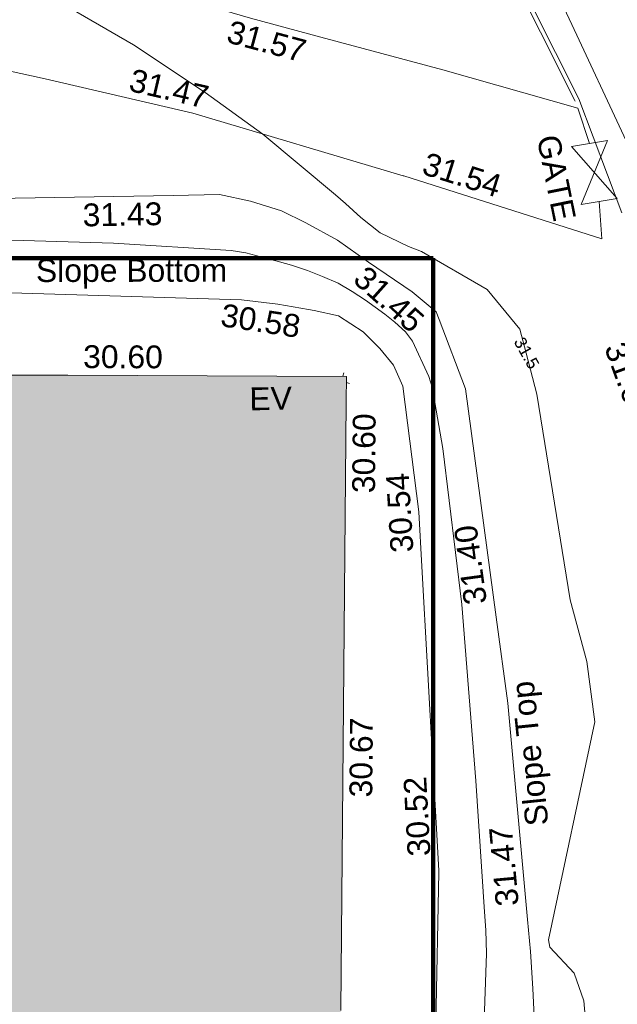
# Model space of a CAD drawing. Header units: millimetres. Extents: x -290717 to 520720, y -88450 to 287762.
# Tile 283 of 381: x 120288 to 130114, y 127341 to 143517. Entities that reach past the tile are written whole.
import ezdxf

# ---------------------------------------------------------------- set-up
doc = ezdxf.new("R2010")
doc.units = ezdxf.units.MM
doc.linetypes.add('IMPORT-UG_ELEC_STREET LIGHTING_QLB2 _2_', pattern=[2700, 1500, -300.0000000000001, 0, -250, 150, -300.0000000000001, 0, -200])
for name, color, linetype, lineweight, true_color in [('00_TOPO_EAVE', 7, 'Continuous', 9, 0x666666), ('00_UAV_BUILDING_OUTLINE', 5, 'Continuous', 9, 0x0000ff), ('00_UAV_EAVE', 7, 'Continuous', 9, 0x666666), ('00_UAV_FENCE', 7, 'Continuous', 9, 0x264c2f), ('00_UAV_FOOTPATH', 7, 'Continuous', 9, 0xa50000), ('00_UAV_GATE', 7, 'Continuous', 9, 0xa50000), ('00_UAV_KERB_BOTTOM', 1, 'Continuous', 9, 0xff0000), ('00_UAV_KERB_TOP', 7, 'Continuous', 9, 0xa500a5), ('00_UAV_SLOPE_BOTTOM', 30, 'Continuous', 9, 0xff7f00), ('00_UAV_SLOPE_TOP', 40, 'Continuous', 9, 0xffbf00), ('01_DTM_CONTOUR_MNR', 7, 'Continuous', 9, 0xa5a552), ('01_DTM_CONTOUR_MNR_LABELS', 7, 'Continuous', 9, 0xa5a552), ('12333-PUM-2D-U-0001-C01 - Rev2_REVIT IMPORT_dwg', 7, 'Continuous', 9, 0x767676), ('A_RHA_Line', 7, 'Continuous', 9, 0x00a600)]:
    doc.layers.add(name, color=color, linetype=linetype, lineweight=lineweight, true_color=true_color)
doc.layers.add('00_UAV_DRIVE_WAY', color=7, linetype='Continuous', lineweight=9)
doc.layers.add('A_RHA_Detail', color=7, linetype='Continuous', lineweight=9)
doc.styles.add('Swis721 Lt BT_1', font='swissl.ttf', dxfattribs={"height": 200})
doc.styles.add('Swis721 Lt BT_2', font='swissl.ttf', dxfattribs={"height": 375})

# ---------------------------------------------------------------- blocks, each defined once
blk = doc.blocks.new('12333-PUM-2D-U-0001-C01 - Rev2_REVIT IMPORT_dwg_MSL_Eaves_SYM_1-V80-Site Location Plan Existing')
at = {"layer": '00_TOPO_EAVE', "color": 254, "true_color": 0xcccccc}
for p, q in [((67.52348886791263, 207.4081794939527), (116.0873754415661, 356.5791934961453)), ((356.5791934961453, -116.0873754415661), (222.4445821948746, -72.41871707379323))]:
    blk.add_line(p, q, dxfattribs=at)
blk = doc.blocks.new('12333-PUM-2D-U-0001-C01 - Rev2_REVIT IMPORT_dwg__U79-2077609-Site Location Plan Existing')
at = {"layer": '00_UAV_GATE', "color": 9, "true_color": 0xe1aaaa, "flags": 128}
blk.add_lwpolyline([(296.8274486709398, 43.51397149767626), (-296.8274486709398, -43.51397149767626), (156.827448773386, 998.5139715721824), (-436.8274485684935, 911.4860285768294)], close=True, dxfattribs=at)
blk = doc.blocks.new('12333-PUM-2D-U-0001-C01 - Rev2_REVIT IMPORT_dwg_MGS62954_T2_Galway_ITM_3d_Rev1-2077680-Site Location Plan Existing')
at = {"layer": '00_UAV_DRIVE_WAY', "color": 254, "true_color": 0xcccccc, "flags": 128}
blk.add_lwpolyline([(534035414.2065001, 725663814.1724999), (534035730.0830001, 725668736.2245001), (534035734.4595889, 725668802.9882361), (534036061.4936625, 725673791.8088328), (534036099.0830001, 725674365.2245002), (534039199.0830001, 725676585.2245002), (534039131.5912124, 725677192.9863712), (534038797.0830001, 725680205.2245002), (534038406.460683, 725682134.8046212), (534038133.0830001, 725683485.2245001), (534037179.3580949, 725686979.5234367), (534036598.0830002, 725689109.2245), (534035747.485257, 725691768.8923703), (534035226.0830001, 725693399.2245002), (534033888.706745, 725696403.2263075), (534033126.0830001, 725698116.2245002), (534030164.8133083, 725699114.0069333), (534029618.0830001, 725699298.2245001), (534027235.6925206, 725703024.6364089), (534026812.0830001, 725703687.2245002), (534024506.2654799, 725707213.2175728), (534024150.7455, 725707756.8690001), (534025139.7455, 725710884.8690001), (534024946.7455, 725711354.869)], dxfattribs=at)
at = {"layer": '00_UAV_FENCE', "color": 254, "true_color": 0xcccccc, "flags": 128}
for points in [[(534034066.1140001, 725694619.8935002), (534033886.1140001, 725695206.8935), (534031676.1140001, 725695871.8935001), (534029678.9874103, 725696445.8533489), (534028527.1140001, 725696776.8935001), (534025454.114, 725697735.8935001), (534024888.6838627, 725697873.4146086), (534021622.1140001, 725698667.8935), (534020017.697511, 725698998.7121568), (534017165.114, 725699586.8935), (534015108.6750864, 725699944.9454408), (534013897.1140001, 725700155.8935), (534010189.6501126, 725700840.3920677), (534009981.114, 725700878.8935), (534006130.114, 725701596.8935001), (534005277.1623988, 725701771.0533725), (534002124.9680001, 725702414.684)], [(534001747.6994078, 725700663.1850859), (534004939.9680001, 725699963.684), (534006638.98102, 725699629.368639), (534009955.9680001, 725698976.6840001), (534011549.7333789, 725698692.0586627), (534014625.9680001, 725698142.6839999), (534016460.8581471, 725697756.6061381), (534018926.1140001, 725697237.8935001), (534021354.0248355, 725696729.2423983), (534021494.1140002, 725696699.8935), (534025137.1140001, 725695838.8935), (534026216.6591423, 725695567.1073939), (534027552.114, 725695230.8935001), (534030991.114, 725694145.8935), (534031006.4631564, 725694140.7330486), (534034242.114, 725693052.8935001), (534034206.114, 725693664.8935)]]:
    blk.add_lwpolyline(points, dxfattribs=at)
at = {"layer": '00_UAV_FOOTPATH', "color": 254, "true_color": 0xcccccc}
blk.add_line((534034577.0830003, 725693475.224508), (534033904.0830001, 725695359.2245002), dxfattribs=at)
at = {"layer": '00_UAV_KERB_BOTTOM', "color": 254, "true_color": 0xcccccc, "flags": 128}
blk.add_lwpolyline([(534033904.0830001, 725695359.2245002), (534032796.083, 725697657.2245001), (534030494.2499095, 725698492.6205847), (534030457.7455, 725698505.8690001), (534028799.7455, 725699128.8690002), (534027357.7454999, 725701853.8690002), (534027300.8249316, 725701943.8540078), (534025892.7455, 725704169.8690001), (534024615.2630165, 725706158.7221813), (534024608.7455, 725706168.8690001), (534023643.7454999, 725707591.869), (534024128.7455, 725709012.8690001), (534024710.9951012, 725710679.8965874), (534024946.7455, 725711354.869)], dxfattribs=at)
at = {"layer": '00_UAV_KERB_TOP', "color": 254, "true_color": 0xcccccc, "flags": 128}
blk.add_lwpolyline([(534033843.6109444, 725695320.4245327), (534033839.414006, 725695332.1734654), (534032745.408882, 725697601.1479915), (534030433.4933782, 725698440.2032504), (534030425.0520394, 725698443.3751166), (534028750.2849553, 725699072.6754143), (534027297.1403413, 725701818.7357979), (534027241.7671448, 725701906.2745851), (534025833.7173098, 725704132.2427884), (534024556.2059469, 725706121.1409303), (534024550.3205914, 725706130.3035669), (534023566.2274109, 725707581.4585886), (534024062.5783387, 725709035.715637), (534024622.4226803, 725710638.5951576), (534024872.7628489, 725711355.3392593)], dxfattribs=at)
at = {"layer": '00_UAV_SLOPE_BOTTOM', "color": 254, "true_color": 0xcccccc, "flags": 128}
blk.add_lwpolyline([(534029539.7980002, 725673348.1600001), (534029884.798, 725673540.1600002), (534030493.798, 725674053.1600002), (534030884.798, 725674714.1600002), (534031007.7980002, 725675142.1600001), (534031113.7980001, 725676068.1600001), (534031169.7980001, 725677001.1600002), (534031196.5372235, 725677726.4295961), (534031379.798, 725682697.1600003), (534031378.8274113, 725682722.4936513), (534031187.4078652, 725687718.7967817), (534031152.7980001, 725688622.1600001), (534030929.798, 725690689.1600001), (534030780.7980001, 725691037.1600001), (534030557.7980001, 725691312.1600003), (534030292.7980001, 725691594.1600002), (534029889.798, 725691864.1600002), (534029489.2406164, 725691956.7223403), (534029400.7980001, 725691977.1600002), (534028898.7980001, 725692072.1600003), (534028298.798, 725692150.1600002), (534024510.4784374, 725692333.592356)], dxfattribs=at)
at = {"layer": '00_UAV_SLOPE_TOP', "color": 254, "true_color": 0xcccccc, "flags": 128}
blk.add_lwpolyline([(534032917.7980001, 725679945.1600002), (534032889.798, 725680758.1600002), (534032861.7980001, 725681364.1600002), (534032823.6186489, 725681889.4153154), (534032564.7980001, 725685450.1600001), (534032398.0738111, 725686869.5093468), (534031956.798, 725690626.1600003), (534031543.2323058, 725691770.6581063), (534031496.7980001, 725691899.1600001), (534031105.7980002, 725692235.1600001), (534030399.798, 725692736.1600002), (534029895.7980001, 725693104.1600003), (534029379.798, 725693400.1600002), (534028983.7980001, 725693605.1600001), (534028478.798, 725693768.1600002), (534027966.7980001, 725693887.1600001), (534027206.8137404, 725693887.3493807), (534023953.7980002, 725693888.1600002)], dxfattribs=at)
at = {"layer": '01_DTM_CONTOUR_MNR', "color": 254, "true_color": 0xcccccc, "flags": 128}
for points in [[(534031985.5316988, 725678374.7534347), (534032139.8824271, 725681343.0670948), (534032136.9083803, 725681727.5481737), (534032118.7372913, 725682031.1432635), (534032017.1983948, 725684184.9962589), (534031832.9546013, 725687084.5630596), (534031566.3994594, 725689653.2875476), (534031408.8384348, 725690662.1064993), (534031355.927027, 725690839.8897619), (534031100.0914331, 725691422.3314342), (534030986.1113238, 725691577.4528522), (534030813.9397987, 725691739.3891141), (534030651.3660672, 725691876.4487121), (534030339.8443404, 725692111.0999218), (534030121.8809372, 725692260.1082838), (534029894.3317437, 725692397.1362147), (534029637.4819721, 725692511.9596177), (534029391.0530136, 725692615.236043), (534029129.9389873, 725692707.1226106), (534028936.2756074, 725692768.3054421), (534028628.4395084, 725692855.1789446), (534028385.6905831, 725692921.2152468), (534028145.1640462, 725692966.4077563), (534026211.0476038, 725693117.6554635), (534024163.8134263, 725693213.6514066)], [(534033773.0850825, 725679854.3269066), (534033726.3436558, 725680540.8095623), (534033574.2451833, 725680994.9105221), (534033184.8175726, 725681432.1816828), (534033161.9276544, 725681550.8961946), (534033988.7478467, 725685118.0686824), (534033875.0328466, 725686110.9056833), (534033616.1085652, 725687131.4360049), (534033126.8490873, 725690521.0086019), (534032962.819423, 725691194.7239447), (534032866.1463814, 725691591.7869486), (534032344.1423821, 725692254.2933356), (534031274.6001893, 725692894.4109298), (534031063.5043857, 725692980.055196), (534030597.165517, 725693211.1921674), (534030285.1352932, 725693471.0018879), (534030035.9354121, 725693705.5599747), (534029873.2125651, 725693849.9675548), (534028700.0000001, 725694870.0000001), (534027763.897293, 725695568.306943), (534026595.5654532, 725696370.7765298), (534025349.2970878, 725697122.7886028)]]:
    blk.add_lwpolyline(points, dxfattribs=at)
blk.add_blockref('12333-PUM-2D-U-0001-C01 - Rev2_REVIT IMPORT_dwg__U79-2077609-Site Location Plan Existing', (534034206.114, 725693664.8935))
at = {"xscale": 0.375, "yscale": 0.375, "zscale": 0.375}
blk.add_blockref('12333-PUM-2D-U-0001-C01 - Rev2_REVIT IMPORT_dwg_MSL_Eaves_SYM_1-V80-Site Location Plan Existing', (534029918.9441994, 725690789.4053338), dxfattribs=at)
at = {"layer": '00_UAV_BUILDING_OUTLINE', "color": 251, "true_color": 0x666666, "char_height": 375, "width": 1495.902363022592, "attachment_point": 1, "line_spacing_factor": 1.005061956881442, "style": 'Swis721 Lt BT_2'}
for s, insert, rotation in [('30.60', (534025684.7734826, 725691452.8194046), 358.7855933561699), ('30.60', (534030063.5934046, 725688947.292233), 88.47843470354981), ('30.67', (534029930.8657612, 725683950.4997643), 88.4784347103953)]:
    blk.add_mtext(s, dxfattribs=dict(at, insert=insert, rotation=rotation))
at = {"layer": '00_UAV_EAVE', "insert": (534028401.4908144, 725690710.0401032), "char_height": 375, "width": 736.078940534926, "attachment_point": 1, "line_spacing_factor": 1.005061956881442, "style": 'Swis721 Lt BT_2'}
blk.add_mtext('EV', dxfattribs=at)
at = {"layer": '00_UAV_FENCE', "color": 251, "true_color": 0x666666, "char_height": 375, "width": 1495.902363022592, "attachment_point": 1, "line_spacing_factor": 1.005061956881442, "style": 'Swis721 Lt BT_2'}
for s, insert, rotation in [('31.57', (534028209.9558594, 725696754.7399992), 343.9657288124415), ('31.47', (534026580.0001407, 725695986.315795), 345.8688960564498), ('31.54', (534031401.2468006, 725694530.4742947), 341.41713689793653)]:
    blk.add_mtext(s, dxfattribs=dict(at, insert=insert, rotation=rotation))
at = {"layer": '00_UAV_GATE', "color": 251, "true_color": 0x666666, "insert": (534033567.610486, 725694801.1158172), "char_height": 375, "width": 1567.13580888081, "attachment_point": 1, "rotation": 280.4721208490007, "line_spacing_factor": 1.005061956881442, "style": 'Swis721 Lt BT_2'}
blk.add_mtext('GATE', dxfattribs=at)
at = {"layer": '00_UAV_KERB_TOP', "color": 251, "true_color": 0x666666, "insert": (534034601.3357222, 725691387.8952262), "char_height": 375, "width": 1495.902363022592, "attachment_point": 1, "rotation": 288.92788507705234, "line_spacing_factor": 1.005061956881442, "style": 'Swis721 Lt BT_2'}
blk.add_mtext('31.68', dxfattribs=at)
at = {"layer": '00_UAV_SLOPE_BOTTOM', "color": 251, "true_color": 0x666666, "char_height": 375, "attachment_point": 1, "line_spacing_factor": 1.005061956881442, "style": 'Swis721 Lt BT_2'}
for s, insert, width, rotation in [('Slope Bottom', (534024932.4900997, 725692879.6037095), 3685.143599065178, 359.0991565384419), ('30.58', (534027995.8688444, 725692099.0500022), 1495.902363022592, 350.39305336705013), ('30.54', (534030681.4502928, 725687946.303484), 1495.902363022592, 92.57405263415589), ('30.52', (534030874.3898221, 725682953.3509303), 1495.902363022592, 92.19405636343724)]:
    blk.add_mtext(s, dxfattribs=dict(at, insert=insert, width=width, rotation=rotation))
at = {"layer": '00_UAV_SLOPE_TOP', "color": 251, "true_color": 0x666666, "char_height": 375, "attachment_point": 1, "line_spacing_factor": 1.005061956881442, "style": 'Swis721 Lt BT_2'}
for s, insert, width, rotation in [('31.43', (534025713.4057961, 725693778.8268911), 1495.902363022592, 359.9857224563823), ('31.45', (534030372.208412, 725692703.7966064), 1495.902363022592, 317.27964476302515), ('31.40', (534031877.0600768, 725687060.027203), 1495.902363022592, 96.69956045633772), ('Slope Top', (534032822.5144031, 725683412.8080721), 2763.857699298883, 94.88595738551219), ('31.47', (534032311.5681452, 725682102.8553445), 1495.902363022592, 94.15735976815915)]:
    blk.add_mtext(s, dxfattribs=dict(at, insert=insert, width=width, rotation=rotation))
at = {"layer": '01_DTM_CONTOUR_MNR_LABELS', "color": 251, "true_color": 0x666666, "insert": (534033061.6321806, 725691244.5498679), "char_height": 200, "width": 620.5117196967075, "attachment_point": 2, "rotation": 298.2357554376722, "line_spacing_factor": 1.005061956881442, "style": 'Swis721 Lt BT_1'}
blk.add_mtext('31.5', dxfattribs=at)
blk = doc.blocks.new('12333-PUM-2D-U-0001-C01 - Rev2_REVIT IMPORT_dwg-1620468-Site Location Plan Existing')
blk.add_blockref('12333-PUM-2D-U-0001-C01 - Rev2_REVIT IMPORT_dwg_MGS62954_T2_Galway_ITM_3d_Rev1-2077680-Site Location Plan Existing', (-533641079.6498471, -725615854.3561786))

msp = doc.modelspace()

# ---------------------------------------------------------------- hatches: boundary and pattern name
at = {"layer": 'A_RHA_Detail', "true_color": 0xc0c0c0}
h = msp.add_hatch(color=9, dxfattribs=at)
h.paths.add_polyline_path([(-80880.60083898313, -68502.79057078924), (-80400.86592458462, -68483.4150911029), (-80400.86592458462, -62984.64684182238), (-24474.85765180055, -63009.32043784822), (-24456.14471274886, -50840.30023854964), (-36622.55041054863, -50831.65104346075), (-36622.5504104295, -44228.57792609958), (-50959.05265825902, -44213.68205212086), (-50959.05265825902, -42573.78171509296), (-54563.93258049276, -42571.21897729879), (-54565.69773355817, -45054.17447471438), (-92408.82109324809, -45027.27149617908), (-92411.78875845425, -49201.74309219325), (-100061.9988811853, -49201.74309219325), (-100052.221444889, -64852.82557835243), (-86120.90825231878, -64852.82557835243), (-86092.16626519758, -62957.90041523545), (-84861.10047611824, -62957.90041520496), (-84854.79054275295, -68240.10973718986), (-80870.60226895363, -68240.10973718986)])
h.paths.add_polyline_path([(-137238.9269955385, -68461.93840922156), (-132719.7426408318, -68433.06336920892), (-132847.0731201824, -62850.0428228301), (-130454.6837966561, -62916.63108081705), (-130498.2830220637, -61355.8539363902), (-117581.136331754, -61423.42893434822), (-117492.3908565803, -49183.91309186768), (-125136.5200282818, -49178.47881939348), (-125133.5727033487, -45032.61887132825), (-163007.1824077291, -45005.69421944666), (-163007.1824077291, -44090.29634113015), (-163123.8521375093, -44090.21339942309), (-163122.6389897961, -42383.751842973), (-166563.8543420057, -42383.75184295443), (-166565.0349082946, -44044.3982420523), (-193158.4656786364, -44025.49275802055), (-193195.152889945, -62863.6565097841), (-137269.7106414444, -62916.63108078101), (-137254.3708868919, -65679.90523788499)])
h.paths.add_polyline_path([(120310.9497607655, -32334.2823016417), (120312.4652266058, -31610.73011961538), (133451.2244789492, -31638.24899384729), (133469.2230092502, -19717.98315777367), (121295.7536929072, -19692.48606427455), (121319.8434528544, -8190.941560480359), (112277.0825929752, -8172.001674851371), (112263.1769726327, -14811.12345451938), (78285.85310969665, -14739.95861435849), (78292.82277619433, -8167.077575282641), (76545.55099677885, -8163.40371230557), (69355.76844230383, -8152.931592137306), (69353.66597202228, -9156.746357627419), (68372.60878942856, -9154.691552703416), (68372.60878942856, -13705.52853212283), (69333.72334743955, -13707.54156767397), (69325.07112544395, -16249.53369225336), (66623.4489111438, -16249.53369225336), (66619.79243932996, -17995.29925522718), (65989.07757491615, -17995.29925522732), (65985.44262769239, -19730.78799479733), (57152.23993372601, -19712.28702423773), (57127.42535098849, -31559.89461998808), (70277.87165423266, -31587.43801817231), (70277.87165428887, -32271.74147154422), (78263.96947906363, -32285.12944888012), (78266.62669288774, -31019.79372153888), (112335.8856506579, -31091.15111856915), (112335.8856506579, -32317.57330550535), (119781.4233959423, -32333.17321910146)])
h.paths.add_polyline_path([(7503.71740934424, -1791.43926322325), (15482.43097389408, -674.0213230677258), (15484.0826184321, 148.1327206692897), (56188.28042539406, 205.5276654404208), (56155.8432600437, 14338.31663138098), (18016.62665932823, 14236.4814953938), (17967.9025208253, 34313.18372075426), (21727.10644861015, 34324.06926249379), (21708.9097307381, 40608.10218319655), (18009.66447156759, 40608.10218325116), (17995.54603703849, 45483.75063445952), (9770.084212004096, 45420.63294734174), (3966.216019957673, 45443.14492469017), (3984.771235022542, 14176.56786831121), (1023.062455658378, 14176.56786840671), (-276.5134647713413, 14190.52623465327), (-231.6790044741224, 5976.811441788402), (-226.4491536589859, 193.7444677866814), (1220.250839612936, 179.5999159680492), (7477.609307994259, 143.2867556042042), (7488.638446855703, -674.0213230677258)])
h.paths.add_polyline_path([(77755.59663317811, 53.47451145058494), (77729.51881611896, 1699.844979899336), (94464.47132486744, 1659.976083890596), (94606.37913471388, 17991.39023626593), (88810.41901146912, 18015.03260816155), (88799.89418497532, 14436.74271609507), (69413.88950349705, 14457.87738898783), (69377.35724448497, 99.62816357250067), (70760.85642036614, 92.0068082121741)])
h.paths.add_polyline_path([(61252.12079698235, 46453.95617369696), (105774.7348988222, 46472.68783510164), (105768.2642197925, 61852.61234310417), (92285.13876306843, 61852.61234310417), (92308.59670397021, 65784.30757142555), (96107.46680002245, 65767.6044524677), (96059.6808111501, 75209.20847378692), (101084.8427276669, 75071.88872768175), (104988.0046543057, 74765.36560410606), (108403.6894220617, 74363.84089439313), (112009.2703903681, 73787.25420864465), (115645.3524814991, 73049.69667210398), (116890.8108050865, 72761.69136255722), (120208.9929832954, 71893.18353872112), (120865.241739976, 71703.68487155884), (124135.6329505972, 70669.67317909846), (127435.6253142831, 69480.50055823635), (127820.4368655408, 69394.93141813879), (128274.3081769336, 69331.69585757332), (128731.879114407, 69306.66104520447), (129189.9401456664, 69320.00258265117), (129645.2782985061, 69371.62688830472), (130094.6997111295, 69461.17185607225), (130535.0520071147, 69588.00939078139), (130963.2464342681, 69751.2498188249), (131376.279516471, 69949.74812593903), (131771.254123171, 70182.11198906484), (132162.5575600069, 70460.54046602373), (132496.0921582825, 70741.69081117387), (132820.8713676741, 71064.98072578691), (133117.4593294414, 71414.31364276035), (133383.77568926, 71787.23923958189), (133616.5473239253, 72178.53728446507), (133817.1647262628, 72590.54524901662), (133982.6025969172, 73017.89547517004), (134111.7005086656, 73457.59040804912), (134203.5529320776, 73906.545904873), (134257.5155882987, 74361.61286220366), (134272.5462649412, 74819.59931534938), (134250.5259874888, 75277.29281749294), (134189.6227572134, 75731.48297750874), (134090.9274700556, 76178.98397761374), (133955.1324028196, 76616.65691996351), (133783.1900598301, 77041.4318434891), (133576.3064937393, 77450.3292564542), (133335.9328436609, 77840.48103831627), (133063.7551572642, 78209.15055536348), (132761.6825665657, 78553.75185442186), (132431.8338935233, 78871.86780505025), (132076.5227904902, 79161.26705200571), (131698.2415079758, 79419.91966864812), (131299.6434187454, 79646.01139199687), (131093.5942456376, 79746.34209763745), (132146.0467355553, 83110.22226149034), (122787.763295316, 86282.54285521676), (121604.3555410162, 82800.35918872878), (117095.9864226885, 83870.84033788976), (116841.9598400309, 83526.35449576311), (116120.5435466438, 91221.9361197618), (110237.7341284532, 91274.27491024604), (110194.3680786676, 90435.39030217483), (104988.0046543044, 90486.49901569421), (104973.2761846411, 94309.82427956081), (103746.1314668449, 94309.82427962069), (103839.9937121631, 122852.1474272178), (96365.09202303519, 122931.9599471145), (96350.3400238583, 123952.416858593), (104555.5505249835, 123902.1925258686), (104607.3234457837, 120248.5396157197), (125502.5015002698, 120134.193340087), (125662.0200253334, 137657.3796883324), (114479.5865733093, 137699.2256881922), (114382.3062641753, 129149.9458158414), (104644.1590035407, 129187.997507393), (104577.9931702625, 126217.3903165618), (101184.4926405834, 126159.1566967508), (101264.6166812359, 135959.2655565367), (89967.23177303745, 135988.8856164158), (89927.63362986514, 125823.6463181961), (93630.53562299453, 125840.7948842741), (93580.6568888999, 122931.9599471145), (88697.38835373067, 122904.7310127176), (88679.38989541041, 95739.0914377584), (86378.25848993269, 95739.0914377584), (86378.18187189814, 96178.10083375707), (83279.5074328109, 96200.92083330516), (83273.62493422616, 95735.74732136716), (70169.67509616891, 95733.22421950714), (70166.2684274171, 96272.07409350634), (66674.99731291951, 96257.14073659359), (66654.74538556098, 95755.71092140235), (65784.77231076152, 95755.71092140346), (65887.65094981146, 117470.6305650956), (53473.34271625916, 117487.9046429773), (53434.44066306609, 98570.4634906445), (40649.41626913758, 98570.46349066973), (40610.16711556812, 94406.01479082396), (38853.82372865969, 94410.36303444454), (38848.65589191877, 89463.65332732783), (40612.46601909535, 89518.45976927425), (40665.38257359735, 86257.73741131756), (38372.19584673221, 86305.7230928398), (38369.79373532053, 76901.0507917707), (50937.95125076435, 76944.40198877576), (50922.88567283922, 74598.78180893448), (56484.90611318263, 74588.85093774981), (56484.9061131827, 75194.85181998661), (92465.40372273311, 75233.02581663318), (92645.92783659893, 71766.64845097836), (89810.5550181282, 69362.83965827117), (85313.16173971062, 69360.94750424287), (85313.16173971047, 66907.40508090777), (75210.14498260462, 66903.15451592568), (75210.14498260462, 63815.70944554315), (70819.40014306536, 63815.70999204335), (70819.21601502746, 64253.35708063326), (69456.8341568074, 64253.35708063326), (69455.71957374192, 66901.99623168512), (61303.3285675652, 66898.56680686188), (61304.56054652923, 63970.32021231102), (70500.41048205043, 63970.32021223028), (70500.40885431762, 61852.59006210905), (61245.64388480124, 61848.69637492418), (61252.12079698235, 46455.07044720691)])
h.paths.add_polyline_path([(-17153.16561239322, 48569.32684293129), (-17153.16561227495, 60770.38083690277), (-29362.88357762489, 60774.7042869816), (-29362.88357762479, 67399.20394583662), (-43507.25361058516, 67405.01911302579), (-43488.53133082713, 69093.07334179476), (-45766.41866234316, 69109.32868391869), (-45794.34620035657, 67405.01911302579), (-47272.11273197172, 67404.21245453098), (-47272.44887636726, 66454.91798912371), (-86004.56386335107, 66468.6329952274), (-86006.66970790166, 60521.58362724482), (-92662.8772251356, 60521.58362724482), (-92666.53762789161, 50184.35611936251), (-79752.016597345, 50179.78302554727), (-79752.016597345, 48591.49323813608), (-17157.71631240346, 48569.32845421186)])
h.paths.add_polyline_path([(-201056.4185879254, 48628.75479108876), (-138377.9751621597, 48634.64535782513), (-138377.9751621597, 50133.28202330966), (-125467.710581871, 50134.49533928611), (-125468.6909603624, 60566.19036866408), (-132186.8595615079, 60565.86652591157), (-132187.4203588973, 66533.01978768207), (-170643.3098734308, 66805.61809689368), (-170643.3098732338, 67738.78475851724), (-200340.0100486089, 67488.93693767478), (-200348.7175167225, 60827.7802510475), (-201057.5650552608, 60827.71357562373), (-201056.6510294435, 51102.0431337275)])
h.paths.add_polyline_path([(-240051.5126725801, 54769.1949116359), (-239444.4902595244, 54811.10754483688), (-239186.5396225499, 54841.92927608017), (-238764.8191578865, 54940.98166103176), (-238382.4735933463, 55122.46891391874), (-237990.3402229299, 55354.87497237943), (-237269.2031026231, 55936.21514997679), (-237030.2712443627, 56228.66101920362), (-236793.0039600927, 56569.31473977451), (-236554.5880579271, 57004.26389721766), (-236432.7219585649, 57267.46508911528), (-236300.0815274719, 57753.26239002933), (-236250.7285154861, 58017.17885687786), (-236235.6490610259, 58516.21786795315), (-236233.2538430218, 58987.85640057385), (-236213.702979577, 59823.48083772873), (-236363.8287856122, 59820.8603820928), (-236634.0279869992, 60698.06075831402), (-236391.9547756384, 61432.1972634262), (-236225.4740089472, 61435.10319604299), (-236201.6036570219, 62637.68779599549), (-232563.5271750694, 62639.28734435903), (-232563.5271750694, 63049.03842407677), (-232732.1945866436, 63049.15302221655), (-232860.1521278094, 63457.9589027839), (-232731.6068089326, 63914.24862701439), (-232560.8209657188, 63914.24862701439), (-232521.9864006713, 70597.99604498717), (-240628.6947850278, 70598.85496274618), (-240629.7923196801, 72350.98321581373), (-246412.6011213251, 72347.36085937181), (-246412.6011213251, 70616.45923939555), (-254449.5805725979, 70618.60952619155), (-254454.637144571, 70754.06491724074), (-254469.7140363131, 73191.6627625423), (-263883.2532625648, 73267.83063692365), (-263902.4181505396, 68260.74348557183), (-263714.8217520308, 68259.82096576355), (-263552.9672900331, 67819.6543439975), (-263719.0883117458, 67392.20684197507), (-263913.629869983, 67392.20684288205), (-263956.7001914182, 58633.76423459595), (-260181.1963171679, 58611.22607638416), (-260192.3146984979, 56354.25111578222), (-257184.684388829, 56339.46086010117), (-257213.4419958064, 57092.93866025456), (-257338.5163846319, 57093.27331227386), (-257471.0109295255, 57531.7457231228), (-257338.5163845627, 58062.22513700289), (-257203.4956297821, 58064.06881293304), (-257173.5751889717, 58598.54056827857), (-256478.2273617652, 58575.27357918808), (-256478.2273617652, 58788.51859477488), (-256013.0091299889, 58911.92701537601), (-255397.0786589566, 58780.99767608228), (-255397.0786664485, 58595.98242230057), (-243809.8853614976, 58585.92793205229), (-243805.3570672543, 58352.04527760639), (-243740.9394682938, 57884.52572396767), (-243619.083060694, 57421.84877501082), (-243424.3877541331, 56943.65915328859), (-243247.1437899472, 56608.24157716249), (-243003.0710577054, 56249.99021479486), (-242732.2093200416, 55932.75703086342), (-242371.7230179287, 55603.12658814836), (-242141.2551255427, 55424.88676771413), (-241804.9643038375, 55216.88439829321), (-241529.464082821, 55077.02869058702), (-241100.6275144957, 54917.18295005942), (-240836.2134980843, 54840.82833179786), (-240453.4486196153, 54788.6078413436), (-240203.3756532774, 54776.52967577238)])
h.paths.add_polyline_path([(40276.69022620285, 59895.3641775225), (40328.62676026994, 69196.9439153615), (36588.99968782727, 69217.82459101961), (36619.46637569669, 74674.25962431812), (32264.36460075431, 74687.02318924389), (32233.48293864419, 69156.26826309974), (11916.69390488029, 69269.70959690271), (11966.66200108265, 78218.75165977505), (29087.50901742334, 78123.15526811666), (29143.44567202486, 88141.13700481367), (15719.34879623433, 88216.09212957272), (15732.60379610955, 90589.99788900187), (4594.294101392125, 90652.19003492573), (4525.129359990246, 78265.12250452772), (10096.76365550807, 78234.01258734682), (10077.43887221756, 74773.03821913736), (4547.641142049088, 74803.91453678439), (4465.579974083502, 60107.16002351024), (19125.89094757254, 60025.30234268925), (19139.86249371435, 62527.53804648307), (31738.59196305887, 62457.19146407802), (31724.55430855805, 59943.11609818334), (38369.79364222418, 59906.01157297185)])
h.paths.add_polyline_path([(-246083.0241259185, 72334.29150213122), (-246083.0594797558, 72334.30275087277), (-246208.2905500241, 72334.29150213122)])
h.paths.add_polyline_path([(-114575.3004830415, 112178.0758696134), (-114575.3246436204, 112178.0758696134), (-114707.2752166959, 115801.5811617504)])
h.paths.add_polyline_path([(-154699.9178766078, 101760.4080976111), (-114382.0503338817, 101776.0542915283), (-114382.0503338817, 106926.936016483), (-113755.641395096, 106927.1791078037), (-113757.5507412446, 111847.2721532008), (-114431.6837526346, 111847.2721532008), (-114431.8098651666, 112178.075869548), (-114575.3004830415, 112178.0758696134), (-114578.9984943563, 121707.2390834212), (-123056.9849702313, 121707.2390834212), (-123068.8201032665, 156452.7036899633), (-119381.2340625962, 156454.1347343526), (-119381.2340625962, 160165.8603541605), (-115501.031452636, 160167.3661472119), (-115503.3750945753, 166206.5793118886), (-132411.7987151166, 166599.6604729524), (-132411.8243306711, 166665.6603411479), (-135275.0124468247, 166664.5489553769), (-135275.0124468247, 166628.1883102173), (-135911.3205077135, 166628.1944503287), (-135911.3479256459, 166352.1604668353), (-152521.1633846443, 166345.7145607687), (-152518.3680955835, 159142.6836790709), (-150699.3133726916, 159117.9265656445), (-150755.6690356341, 122560.6912032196), (-151059.2005266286, 122560.6912032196), (-151061.0981347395, 121302.4374931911), (-154138.3148337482, 121372.6012653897), (-154138.3148337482, 121865.183451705), (-154704.3888425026, 121867.2611370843), (-154688.5451973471, 119352.3937021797), (-154745.5933227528, 119352.3715636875), (-154745.5763474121, 118722.1532660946), (-160794.1544526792, 118748.744283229), (-160794.1544527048, 119410.5425977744), (-163852.1622693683, 119422.408321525), (-163855.0715294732, 118762.2003111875), (-167568.6765459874, 118778.5256058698), (-166634.6619849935, 124395.1277019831), (-166843.6206842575, 124471.2090400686), (-167568.6765459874, 124707.6250904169), (-168028.2173235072, 124841.3808643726), (-168630.5006276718, 124991.3056740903), (-169238.2056070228, 125117.4693074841), (-169850.3952285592, 125219.6772877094), (-170466.1255403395, 125297.7720169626), (-171089.1102599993, 125351.8553033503), (-171704.4065937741, 125381.1774254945), (-172325.0479971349, 125386.3595015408), (-172782.2248668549, 125374.5832363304), (-173401.7764236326, 125337.4554476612), (-174019.3926983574, 125276.0328036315), (-174634.1213722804, 125190.4100127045), (-175245.0145766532, 125080.7190996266), (-176047.1958093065, 124895.7675261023), (-176665.4852587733, 124724.7228134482), (-177045.3001228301, 124609.1129151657), (-177631.5127793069, 124405.2077276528), (-176665.4852586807, 118818.5158793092), (-177558.9402083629, 118822.4435769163), (-177662.2853368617, 125263.4341236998), (-176365.3912352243, 126542.9270807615), (-159462.2970490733, 126319.9103917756), (-157057.7396790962, 128609.0850976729), (-157060.6673204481, 136153.1661957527), (-158638.8016610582, 137740.2441626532), (-159352.3735831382, 137740.2441626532), (-161634.4140635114, 140201.1078539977), (-168727.9404946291, 140256.8191147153), (-171035.0401162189, 137942.884730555), (-174184.1459014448, 137942.884730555), (-176460.1168228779, 140292.2858551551), (-177341.68569345, 140292.285855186), (-177341.7114445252, 140358.4281613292), (-183428.5803825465, 140356.0660244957), (-185921.6385984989, 137917.4639097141), (-185921.6385985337, 131757.309115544), (-186906.8767412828, 131756.9267734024), (-187725.3914540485, 130809.9989183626), (-187724.0588902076, 127376.1828149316), (-186481.0281350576, 126304.557648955), (-186479.4846755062, 122327.2959175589), (-185176.2828158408, 121059.4673825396), (-180304.1129154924, 121059.4673825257), (-180304.1136492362, 118802.0484409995), (-193555.3706955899, 118802.0484409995), (-193555.3686998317, 133117.8341649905), (-192593.6442938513, 133118.2073819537), (-192593.6442938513, 134200.8158367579), (-192224.6284783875, 134200.9592041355), (-192225.5653014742, 136615.0101267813), (-192595.0012461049, 136615.0101267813), (-192595.4357332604, 137734.4745166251), (-193589.2709668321, 137734.4746851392), (-193589.2685988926, 147474.5705834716), (-193163.2062206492, 147492.8644728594), (-192606.8095195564, 147551.4951472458), (-192359.9383250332, 147589.5931622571), (-192199.8207947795, 147616.5827293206), (-191882.7548926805, 147682.9245600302), (-191568.5380071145, 147761.6632019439), (-191020.2573150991, 147932.4221712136), (-190950.5841382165, 147955.8263236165), (-190647.7999969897, 148070.951423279), (-190349.769078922, 148197.8750093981), (-190056.9509284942, 148336.4013817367), (-189769.7970512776, 148486.316942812), (-189375.4954991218, 148717.2624196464), (-189132.9060261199, 148873.2749095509), (-188867.5421091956, 149059.0543930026), (-188609.6764469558, 149255.1087866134), (-188354.9814056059, 149465.3525772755), (-188079.6339208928, 149713.8792482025), (-187884.9836199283, 149901.8220103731), (-187538.2510284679, 150274.4802367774), (-187446.2998447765, 150378.396083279), (-187241.3270201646, 150629.2310214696), (-187046.3599558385, 150887.9197697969), (-186861.699277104, 151154.0634500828), (-186546.1373636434, 151669.8298752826), (-186524.4196769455, 151707.063245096), (-163675.289831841, 151669.8298752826), (-163687.5843044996, 148134.0767945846), (-157303.6541541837, 148136.4921063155), (-157303.6541541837, 155759.9150161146), (-157557.4317586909, 155765.0384228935), (-157555.9168973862, 166678.0466575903), (-187009.2021991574, 166699.7464767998), (-187013.0952111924, 162054.4009359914), (-188707.1775469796, 162044.5925187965), (-188705.9961893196, 155021.5333641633), (-188737.9999316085, 154650.5326603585), (-188799.0133970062, 154283.1866125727), (-188857.2045401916, 154035.4341107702), (-188966.1106131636, 153679.3368924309), (-189102.6200311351, 153332.8820747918), (-189265.8911677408, 152998.2056672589), (-189454.9174010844, 152677.3710606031), (-189645.2484685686, 152421.322012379), (-189916.9563410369, 152104.2450531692), (-190212.7041973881, 151809.4634871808), (-190530.6686598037, 151538.7947475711), (-190868.889367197, 151293.9075915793), (-191225.2810786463, 151076.3118324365), (-191597.6465194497, 150887.3490190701), (-192092.8415776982, 150682.5621956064), (-192485.2937347, 150569.6612301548), (-192903.8930807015, 150482.2408890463), (-193187.215491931, 150440.8868273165), (-193594.1866364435, 150407.1257787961), (-193594.5953882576, 151459.989522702), (-205369.2399268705, 151455.4201248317), (-205354.452352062, 113350.0822379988), (-207187.1580384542, 113349.3709450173), (-207184.3024929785, 105991.0636522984), (-205312.8709512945, 105991.0636522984), (-205311.2365670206, 101769.6553082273), (-175488.645120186, 101781.2285901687), (-175488.645120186, 110889.6985621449), (-154703.462766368, 110897.5679794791), (-154700.5193329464, 103310.2697088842)])
h.paths.add_polyline_path([(193735.9435692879, 113047.8274775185), (208865.0938716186, 114991.026643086), (208976.1154122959, 114126.6471161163), (216447.8967330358, 115086.3281915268), (216038.7305308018, 118271.970241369), (232648.5073383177, 120405.3421627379), (233425.9936153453, 114352.0734369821), (240632.2017567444, 115277.6440986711), (239854.8412683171, 121329.9334728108), (256406.8682407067, 123455.8879629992), (257091.7572256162, 118089.1198988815), (264572.287122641, 119040.8180953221), (261877.8350554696, 138524.7609215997), (259178.7147038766, 138221.6086023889), (259197.3483654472, 137439.0084132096), (254686.1480587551, 136897.0007613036), (255412.6810205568, 131314.8303174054), (240852.7447965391, 129522.4514055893), (239771.0426540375, 137918.8519126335), (240649.582243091, 138010.1984551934), (240062.3063116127, 142776.6750342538), (239165.7694641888, 142685.0143484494), (237630.9646614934, 151018.3171733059), (266172.8791088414, 154560.7889781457), (271297.187694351, 142612.4006970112), (276531.7397502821, 144861.0987145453), (274941.5029779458, 148527.903728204), (302074.530765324, 160134.9084326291), (300215.9323773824, 164320.1841173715), (301528.161327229, 164907.0997990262), (300405.1237791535, 167477.8916353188), (299016.6944531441, 166945.7181825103), (295626.7488506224, 174518.7544287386), (294333.0289184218, 177537.1551681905), (287288.847594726, 174518.7544287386), (289427.6893504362, 169661.0163464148), (272956.7816584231, 162557.1203578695), (271943.2187786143, 164897.4305293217), (267016.3118217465, 162764.0369715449), (268502.3094164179, 159357.043014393), (265200.4029571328, 157946.4096681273), (226856.4166955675, 153146.7821791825), (227510.3041274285, 148852.0205335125), (228280.9873164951, 141179.0007484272), (227302.3544112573, 141050.2812999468), (227895.3788231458, 136433.1758633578), (228748.5501749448, 136523.8855003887), (229602.307730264, 128023.7667641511), (217691.2359889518, 126493.8999679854), (217642.3600127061, 126874.4332670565), (215138.5007311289, 126552.8357430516), (215194.9980427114, 126112.9650749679), (215015.6132225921, 126089.9247571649), (214840.967257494, 127449.6644606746), (192258.7012018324, 124549.1816390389), (193486.3576426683, 114991.026643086)])
h.paths.add_polyline_path([(-78076.24179098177, 117605.518872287), (-78076.23951907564, 117610.0871212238), (-78070.31812256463, 129485.733079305), (-74723.15926546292, 129478.3852560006), (-74723.15926546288, 125435.7860625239), (-48015.64546089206, 125380.0246061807), (-47996.55031653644, 135872.5822179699), (-61198.159180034, 135901.5630078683), (-74714.72264147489, 135923.5088764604), (-74723.62876031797, 131865.2975510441), (-78070.31812256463, 131872.6421692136), (-78062.97909490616, 149549.768943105), (-58292.26570494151, 149541.5607197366), (-58292.26570494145, 148946.2407608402), (-37707.70924049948, 148937.6946534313), (-37707.70924049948, 159740.0690313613), (-44148.26955758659, 159742.7429641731), (-44148.26955758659, 162961.3319175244), (-49829.95437586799, 162961.3319175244), (-49830.92144141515, 160632.0129326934), (-78494.0902662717, 160643.9130440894), (-78494.0902662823, 161615.1537737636), (-78739.22585210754, 161615.2555472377), (-78691.79195364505, 168187.9195488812), (-90844.5764503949, 168126.8149080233), (-90962.52567696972, 152686.7636278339), (-89064.97866810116, 152685.97582136), (-89079.54115383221, 117610.0871212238), (-78374.80210165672, 117605.6428258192)])
h.paths.add_polyline_path([(69254.82576126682, 129235.9722870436), (69259.97086178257, 136167.7892474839), (86068.0992678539, 136131.0235193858), (86008.66431381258, 164703.3084147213), (58789.63167882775, 164723.5115811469), (58789.63167882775, 170119.2062865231), (54460.16324890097, 170122.4198087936), (54457.21717773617, 166153.2792453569), (47042.21516498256, 166158.7829869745), (47041.10931533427, 164668.9097040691), (39173.27935198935, 164674.7495545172), (39172.83712618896, 164078.9539098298), (17014.87910992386, 164095.400525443), (17002.38841206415, 147267.1142245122), (12659.63471563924, 147267.1142245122), (12653.6008753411, 139137.9291796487), (17031.41608901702, 139134.6797717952), (17024.58791744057, 129935.3194463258), (39191.34773726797, 129918.8662983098), (39191.34773726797, 129258.2867272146), (69014.0340609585, 129236.1510132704)])
h.paths.add_polyline_path([(39265.62356917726, 139467.8223435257), (33050.91021530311, 139484.1586867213), (33087.56357182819, 153427.9220784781), (39277.60130890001, 153411.6505991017), (39277.60130890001, 152830.3127277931), (43058.29603858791, 152820.3745823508), (43024.83899408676, 140092.5601633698), (39267.2657899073, 140092.5601633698)])
h.paths.add_polyline_path([(1979.548949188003, 189123.2414339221), (18699.10403225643, 189180.0465563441), (18678.46874727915, 195253.6675675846), (24349.02704558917, 195272.9334349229), (24334.96888369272, 199550.7690689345), (28829.78348971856, 199566.0403168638), (28798.35772162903, 208815.6446465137), (24334.94961552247, 208806.1514042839), (24333.90624838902, 209113.2475694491), (16811.59093053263, 209087.6902915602), (16806.58456496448, 208843.590909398), (6772.293057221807, 208809.4991440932), (6797.166076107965, 201488.5780549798), (-8471.058649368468, 201436.7038403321), (-8471.058649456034, 200429.0172029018), (-11856.09020773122, 200417.5164702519), (-11823.72827012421, 190892.3684139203), (-7614.729360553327, 190904.9356358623), (-7614.729360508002, 190170.8290169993), (-4608.619189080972, 190169.2993656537), (-4608.238782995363, 190916.8832264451), (1973.379031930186, 190939.2444093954), (1977.122761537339, 189837.3456606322)])
h.paths.add_polyline_path([(-20506.2213294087, 190640.028646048), (-20122.28942212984, 206347.1214480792), (-41550.34215554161, 207015.255795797), (-41462.26177905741, 210449.6195896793), (-31391.41053375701, 210152.0276719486), (-31078.64493158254, 223862.574366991), (-44305.08575746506, 224230.797228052), (-44490.79956595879, 211865.5542346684), (-47510.12209651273, 211942.9901386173), (-47722.57925074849, 203659.0205615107), (-47076.06680551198, 203635.3001466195), (-47175.4684425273, 199531.9403872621), (-46801.21126120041, 199520.4703265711), (-46873.68175963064, 195478.589946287), (-44600.40472249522, 195425.25597799), (-44685.88459510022, 192243.2795180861), (-38073.99929110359, 192135.6564361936), (-38104.39995468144, 191126.9722513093), (-21537.79264469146, 190668.5723413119)])
h.paths.add_polyline_path([(16801.02360974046, 195961.5001375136), (9656.615133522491, 196015.1086064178), (9643.83815057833, 199513.9922857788), (11631.77992465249, 199485.8321209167), (11631.79209405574, 203322.2460457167), (16806.58456511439, 203391.4855727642), (16801.04077099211, 195984.4293109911)])
h.paths.add_polyline_path([(122084.9263243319, 200536.2570557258), (122088.180516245, 206386.1947929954), (125211.1061637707, 206386.1947929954), (125211.1162733, 206645.8932838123), (126202.709897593, 206645.8932838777), (126203.0204768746, 207041.0477229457), (130401.4034740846, 206979.0758390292), (130444.269112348, 209883.2802976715), (126202.8383602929, 209945.883203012), (126203.0204768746, 214624.1281189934), (127364.7919503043, 214624.1281189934), (127365.2106673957, 225380.2058570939), (126159.8599207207, 225380.2527798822), (126207.4133336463, 241475.3410923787), (119482.541129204, 241495.8747302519), (119479.204156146, 246182.0096278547), (109943.9121324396, 246175.219673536), (109953.2702600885, 233033.3814297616), (115000.5285021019, 233033.3814296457), (114999.5792924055, 208653.4991933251), (112026.3032629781, 208653.4991933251), (112024.3519988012, 200538.6764491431), (122024.6079402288, 200536.271559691)])
h.paths.add_polyline_path([(30087.05071628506, 200986.75440713), (38030.67179073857, 201028.6865661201), (38030.67179073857, 202922.9731661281), (38109.89531489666, 202923.3913649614), (38067.25569093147, 208827.6066631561), (38013.35839375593, 208827.667223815), (38012.38630312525, 209012.5383931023), (30044.90685988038, 208970.4802974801), (30060.65944993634, 205986.3119354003)])
h.paths.add_polyline_path([(195986.2599411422, 205661.5722736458), (202896.8751332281, 206052.0074670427), (202676.886254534, 209945.7611691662), (195766.2710618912, 209555.325975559)])
h.paths.add_polyline_path([(-91652.40581580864, 206392.6172135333), (-79454.24421187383, 206432.5105635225), (-79629.29258199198, 238245.6998510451), (-68904.21147484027, 238215.095164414), (-68918.56040493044, 246314.0782553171), (-68756.515268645, 246312.9061543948), (-68755.20581930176, 246638.9786699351), (-79620.07671794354, 246651.3624133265), (-79606.5628449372, 247343.5411849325), (-82154.50636787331, 247318.0695596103), (-82154.50636787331, 247488.1275895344), (-91640.64698348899, 247472.5371040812), (-91638.72040628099, 246846.4753752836), (-131470.3702759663, 246641.42150215), (-131470.3702759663, 250159.5419305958), (-142857.1087886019, 250176.7939677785), (-142864.0554935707, 246220.0701029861), (-165118.8027587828, 246272.3986783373), (-165040.0492656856, 253907.936045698), (-178677.4727934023, 253929.5079730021), (-178699.5521575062, 238176.7234097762), (-138599.3373496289, 238209.4781454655), (-138548.4479938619, 206627.5237025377), (-126646.6702863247, 206572.2299428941), (-126666.6805510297, 234825.8818836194), (-124962.7180531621, 234825.9534805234), (-124969.0241559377, 234688.4891474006), (-91595.61129713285, 234664.3133306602), (-91650.87307429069, 207155.5994723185)])
h.paths.add_polyline_path([(142123.7078306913, 209113.5383730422), (152768.4446292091, 209127.3137315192), (152745.2992288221, 227012.6338093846), (142100.5623961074, 226998.8584508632), (142121.8067345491, 210582.5602414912)])
h.paths.add_polyline_path([(168998.8561285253, 209274.9592350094), (169026.8416078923, 226860.3446541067), (161686.6780313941, 226876.6646907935), (161647.6783165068, 209291.3037608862), (168846.6177107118, 209275.2977201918)])
h.paths.add_polyline_path([(49761.46820716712, 218476.567809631), (49794.00484362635, 223316.1680811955), (41274.07755979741, 223363.4010619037), (41273.58999769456, 223290.879563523), (32187.30576793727, 223351.9666549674), (32202.10532416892, 225553.2987455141), (20081.8372469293, 225634.7833114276), (20035.26675877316, 218707.7438838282), (31566.33951793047, 218630.2204926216), (31566.12891728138, 218598.8950898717), (49547.01686615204, 218478.0095661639)])
h.paths.add_polyline_path([(162361.9830851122, 234154.0520866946), (162366.6425722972, 241589.9129272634), (135261.1026964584, 241630.986197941), (135249.0888707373, 234197.8735112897), (160249.0277027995, 234157.467167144)])
h.paths.add_polyline_path([(176458.8604388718, 246709.572470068), (176516.248447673, 252173.1529805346), (168884.2833866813, 252253.3171281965), (168934.8652923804, 257068.9279575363), (164355.0504715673, 257117.0331241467), (164296.1746742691, 251511.8088120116), (164416.8965511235, 251510.5407811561), (164367.8024342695, 246836.5737543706), (172300.1975056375, 246753.2539686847)])

# ---------------------------------------------------------------- linework, layer by layer
at = {"layer": 'A_RHA_Line', "color": 1, "lineweight": 140, "true_color": 0xff0000}
for p, q in [((127084.7013004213, 139599.1824514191), (114084.7013004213, 139599.1824514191)), ((127084.7013004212, 118208.5986895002), (127084.7013004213, 139599.1824514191))]:
    msp.add_line(p, q, dxfattribs=at)
at = {"layer": 'A_RHA_Line', "color": 7}
for p, q in [((121080.2428022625, 137674.5252453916), (116080.2788730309, 137693.2357067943)), ((125662.020025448, 137657.3796883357), (121080.2428022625, 137674.5252453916)), ((125658.2136086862, 137239.2429802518), (125662.020025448, 137657.3796883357)), ((125612.7029637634, 132239.8768426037), (125658.2136086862, 137239.2429802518)), ((125567.1923187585, 127240.510704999), (125612.7029637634, 132239.8768426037))]:
    msp.add_line(p, q, dxfattribs=at)

# ---------------------------------------------------------------- block references
at = {"layer": '12333-PUM-2D-U-0001-C01 - Rev2_REVIT IMPORT_dwg', "color": 254, "linetype": 'IMPORT-UG_ELEC_STREET LIGHTING_QLB2 _2_', "true_color": 0xffd4d4, "rotation": 0.9999999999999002}
msp.add_blockref('12333-PUM-2D-U-0001-C01 - Rev2_REVIT IMPORT_dwg-1620468-Site Location Plan Existing', (-261895.0770586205, 55869.5817132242), dxfattribs=at)

doc.saveas('drawing.dxf')
